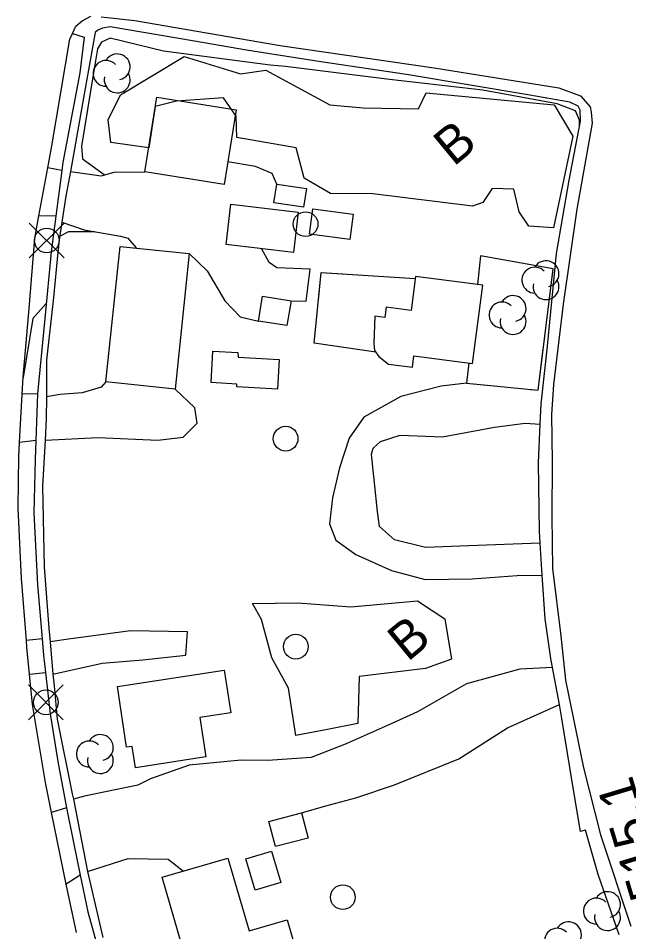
# Model space of a CAD drawing. Extents: x 347059 to 352153, y 6073752 to 6078601.
# Drawn here: x 348444.1 to 348518.2, y 6074824 to 6074934.7 of the extents above; entities that cross this region are included whole.
import ezdxf

# ---------------------------------------------------------------- set-up
doc = ezdxf.new("R2010")
doc.units = 0
for name, color, linetype in [('Level 19', 7, 'Continuous'), ('Level 2', 7, 'Continuous'), ('Level 21', 7, 'Continuous'), ('Level 22', 7, 'Continuous'), ('Level 3', 7, 'Continuous'), ('Level 31', 7, 'Continuous'), ('Level 36', 7, 'Continuous'), ('Level 37', 7, 'Continuous'), ('Level 44', 7, 'Continuous')]:
    doc.layers.add(name, color=color, linetype=linetype)

msp = doc.modelspace()

# ---------------------------------------------------------------- linework, layer by layer
at = {"layer": 'Level 19'}
for points in [[(348475.47, 6074914.61), (348474.93, 6074915.88), (348472.92, 6074916.76), (348469.54, 6074917.3)], [(348449.4, 6074916.24), (348447.72, 6074916.58)], [(348450.45, 6074916.13), (348454.17, 6074915.63), (348455.77, 6074916.06), (348459.5, 6074916.09)], [(348448.69, 6074910.74), (348446.64, 6074910.76)], [(348449.41, 6074909.99), (348452.13, 6074909.06), (348456.53, 6074908.29), (348457.41, 6074908.06), (348458.41, 6074906.87)], [(348477.21, 6074900.48), (348479.05, 6074900.44), (348479.52, 6074904.29), (348475.48, 6074904.45), (348474.55, 6074905.1), (348473.61, 6074906.79)], [(348464.84, 6074906.2), (348467.03, 6074904.12), (348469.2, 6074900.45), (348471.03, 6074898.52), (348473.25, 6074898.01)], [(348454.77, 6074890.64), (348454.18, 6074890), (348451.9, 6074889.31), (348449.22, 6074889.1), (348447.54, 6074888.82)], [(348498.49, 6074890.5), (348495.42, 6074890.12), (348490.51, 6074888.89), (348486.02, 6074886.35), (348484.27, 6074883.84), (348483.08, 6074880.23), (348482.22, 6074876.58), (348481.89, 6074873.46), (348482.65, 6074871.47), (348485.08, 6074869.73), (348489.41, 6074867.79), (348493.49, 6074866.68), (348499.19, 6074866.78), (348504.64, 6074867.19), (348507.68, 6074867.24)], [(348446.47, 6074889.19), (348444.61, 6074889.15)], [(348447.38, 6074883.6), (348453.81, 6074883.92), (348461.07, 6074883.59), (348464.14, 6074883.96), (348465.81, 6074885.66), (348465.56, 6074887.48), (348463.14, 6074889.77)], [(348507.43, 6074871.12), (348498.71, 6074870.76), (348493.53, 6074870.58), (348489.77, 6074871.49), (348487.95, 6074873.13), (348487.71, 6074874.95), (348486.95, 6074881.89), (348487.17, 6074882.61), (348488.07, 6074883.43), (348490.43, 6074884.2), (348495.58, 6074883.98), (348501.87, 6074885.17), (348505.61, 6074885.65), (348507.43, 6074885.53)], [(348446.28, 6074883.56), (348444.3, 6074883.31)], [(348448.34, 6074855.24), (348454.32, 6074856.54), (348459.23, 6074856.95), (348464.45, 6074857.54), (348464.66, 6074860.37), (348457.74, 6074860.47), (348450.24, 6074859.47), (348447.98, 6074859.16)], [(348447.02, 6074859.49), (348445.11, 6074859.31)], [(348508.92, 6074856.04), (348504.97, 6074855.83), (348498.5, 6074854.04), (348492.53, 6074850.65), (348488.98, 6074849.05), (348483.9, 6074846.77), (348479.65, 6074845.11), (348474.38, 6074844.77), (348471.18, 6074844.81), (348464.86, 6074844.2), (348460.16, 6074842.54), (348458.65, 6074841.78), (348452.18, 6074840.45), (348450.81, 6074840.06)], [(348445.5, 6074855.22), (348447.43, 6074855.43)], [(348478.47, 6074838.42), (348481.41, 6074839.29), (348485.06, 6074840.23), (348489.74, 6074841.83), (348497.56, 6074844.97), (348503.44, 6074848.74), (348509.75, 6074851.53)], [(348450, 6074839.04), (348448.18, 6074838.47)], [(348452.52, 6074831.31), (348457.45, 6074832.87), (348462.32, 6074832.8), (348464.15, 6074831.37)], [(348451.63, 6074830.86), (348449.93, 6074829.76)]]:
    msp.add_lwpolyline(points, dxfattribs=at)
at = {"layer": 'Level 2'}
for points in [[(348512.2, 6074921.6), (348512.21, 6074922.34), (348511.7, 6074923.5), (348509.48, 6074924.35), (348500.45, 6074925.99), (348489.13, 6074927.29), (348476.52, 6074928.88), (348474.67, 6074929.04), (348461.74, 6074930.74), (348455.26, 6074932.3), (348454.22, 6074931.82), (348453.72, 6074931), (348453.27, 6074928.08), (348451.78, 6074919.21), (348451.78, 6074919.21), (348451.94, 6074917.66), (348454.56, 6074915.78), (348454.55, 6074915.73)], [(348453.39, 6074908.84), (348453.39, 6074908.81), (348450.23, 6074908.81), (348449.12, 6074908.25), (348448.95, 6074906.72)], [(348447.52, 6074900.15), (348445.91, 6074898.31), (348444.72, 6074891.18)]]:
    msp.add_lwpolyline(points, dxfattribs=at)
at = {"layer": 'Level 21'}
for points in [[(348451.2, 6074823.91), (348449.93, 6074829.76), (348448.18, 6074838.47), (348447.45, 6074842.09), (348445.85, 6074851.56), (348445.5, 6074855.22), (348445.18, 6074858.5), (348445.11, 6074859.31), (348444.54, 6074866.82), (348444.13, 6074875.33), (348444.21, 6074881.63), (348444.3, 6074883.31), (348444.61, 6074889.15), (348444.72, 6074891.2), (348445.44, 6074899.53), (348446.13, 6074908.06), (348446.64, 6074910.76), (348447.72, 6074916.58), (348448.22, 6074919.26), (348450.38, 6074932.17), (348450.69, 6074932.85), (348451.1, 6074933.74), (348451.9, 6074934.4), (348452.93, 6074934.97)], [(348454.2, 6074934.89), (348458.26, 6074934.44), (348475.91, 6074931.42), (348494.57, 6074928.71), (348509.68, 6074926.28), (348512.3, 6074925.31), (348513.49, 6074923.97), (348513.59, 6074923.31), (348513.72, 6074921.98), (348511.87, 6074911.58), (348510.2, 6074900.07), (348509.02, 6074890.31), (348508.81, 6074886.68), (348508.87, 6074880.95), (348508.83, 6074874.33), (348508.91, 6074868.02), (348509.93, 6074859.87), (348510.51, 6074854.49), (348512.69, 6074843.87), (348514.73, 6074835.74), (348518.4, 6074824.7)]]:
    msp.add_lwpolyline(points, dxfattribs=at)
at = {"layer": 'Level 22'}
for points in [[(348517.01, 6074823.62), (348514.44, 6074830.93), (348512.92, 6074836.34), (348512.33, 6074836.15), (348511.34, 6074841.93), (348510.06, 6074849.86), (348509.75, 6074851.53), (348508.92, 6074856.04), (348508.72, 6074857.14), (348508.01, 6074861.94), (348507.68, 6074867.24), (348507.43, 6074871.12), (348507.34, 6074872.56), (348507.2, 6074880.84), (348507.43, 6074885.53), (348507.56, 6074887.97), (348508.32, 6074894.98), (348509.39, 6074906.22), (348510.94, 6074915.09), (348512.33, 6074922.25), (348512.29, 6074923.56), (348512.04, 6074924.04), (348511.02, 6074924.54), (348506.18, 6074925.38), (348491.23, 6074927.88), (348480.84, 6074929.43), (348471.82, 6074930.86), (348465.52, 6074931.92), (348455.27, 6074933.67), (348454.35, 6074933.5), (348453.79, 6074933.27), (348453.44, 6074932.97), (348452.06, 6074925.07), (348450.45, 6074916.13)], [(348450.69, 6074932.85), (348452.14, 6074932.4), (348451.58, 6074928.11), (348449.52, 6074917.24), (348449.4, 6074916.24), (348448.69, 6074910.74), (348448.12, 6074906.39), (348447.35, 6074898.32), (348446.47, 6074889.19), (348446.28, 6074883.56), (348446.2, 6074881.23), (348446.02, 6074874.78), (348446.45, 6074866.07), (348447.02, 6074859.49), (348447.19, 6074857.53), (348447.43, 6074855.43), (348448.02, 6074850.42), (348448.92, 6074844.65), (348450, 6074839.04), (348450.81, 6074834.82), (348451.63, 6074830.86), (348452.55, 6074826.44), (348455.38, 6074816.21)], [(348450.45, 6074916.13), (348449.91, 6074913.15), (348449.41, 6074909.99), (348449.04, 6074907.62), (348448.42, 6074900.88), (348447.56, 6074893.26), (348447.54, 6074888.82), (348447.53, 6074886.18), (348447.38, 6074883.6), (348447.07, 6074878), (348447.28, 6074868.2), (348447.83, 6074860.78), (348447.98, 6074859.16), (348448.34, 6074855.24), (348448.47, 6074853.81), (348448.84, 6074849.77), (348450.67, 6074840.73), (348450.81, 6074840.06), (348452.52, 6074831.31), (348454.37, 6074823.33)]]:
    msp.add_lwpolyline(points, dxfattribs=at)
at = {"layer": 'Level 31'}
for points in [[(348459.5, 6074916.09), (348460.94, 6074925.14), (348470.54, 6074923.62), (348469.1, 6074914.56), (348459.5, 6074916.09)], [(348475.47, 6074914.61), (348479.07, 6074914.08), (348478.73, 6074911.8), (348475.14, 6074912.33), (348475.47, 6074914.61)], [(348477.5, 6074906.34), (348469.36, 6074907.28), (348469.92, 6074912.16), (348478.06, 6074911.22), (348477.5, 6074906.34)], [(348479.86, 6074911.6), (348484.74, 6074910.96), (348484.34, 6074907.89), (348479.46, 6074908.54), (348479.86, 6074911.6)], [(348454.77, 6074890.64), (348456.47, 6074907.07), (348464.84, 6074906.2), (348463.14, 6074889.77), (348454.77, 6074890.64)], [(348487.23, 6074895.3), (348487.35, 6074894.43), (348487.86, 6074893.73), (348489.02, 6074892.8), (348491.92, 6074892.42), (348492.1, 6074893.82), (348499.22, 6074892.89), (348500.46, 6074902.35), (348492.31, 6074903.42), (348491.77, 6074899.3), (348488.74, 6074899.7), (348488.58, 6074898.46), (348487.37, 6074898.62), (348487.23, 6074895.3)], [(348473.74, 6074901.04), (348477.21, 6074900.48), (348476.72, 6074897.46), (348473.25, 6074898.01), (348473.74, 6074901.04)], [(348470.79, 6074893.62), (348475.75, 6074893.34), (348475.55, 6074889.78), (348470.63, 6074890.06), (348470.65, 6074890.37), (348467.51, 6074890.55), (348467.73, 6074894.38), (348470.74, 6074894.2), (348470.79, 6074893.62)], [(348456.15, 6074853.74), (348469.12, 6074855.71), (348469.9, 6074850.56), (348466.13, 6074849.99), (348466.86, 6074845.19), (348458.34, 6074843.89), (348457.95, 6074846.48), (348457.27, 6074846.38), (348456.15, 6074853.74)], [(348474.53, 6074837.38), (348478.47, 6074838.42), (348479.27, 6074835.37), (348475.33, 6074834.34), (348474.53, 6074837.38)], [(348474.85, 6074833.76), (348475.98, 6074829.98), (348472.85, 6074829.05), (348471.72, 6074832.83), (348474.85, 6074833.76)], [(348480.91, 6074811.11), (348468.37, 6074807.47), (348466.84, 6074812.75), (348466.1, 6074815.3), (348464.17, 6074814.75), (348463.09, 6074818.48), (348464.94, 6074819.02), (348461.57, 6074830.63), (348469.56, 6074832.94), (348472.12, 6074824.13), (348476.74, 6074825.47), (348477.84, 6074821.69), (348473.27, 6074820.37), (348474.65, 6074815.59), (348479.42, 6074816.97), (348479.24, 6074817.6), (348483.13, 6074818.73), (348484.55, 6074813.82), (348480.47, 6074812.63), (348480.91, 6074811.11)]]:
    msp.add_lwpolyline(points, dxfattribs=at)
at = {"layer": 'Level 36'}
for p, q in [((348449.7, 6074905.66), (348445.47, 6074909.89)), ((348445.47, 6074905.66), (348449.7, 6074909.89)), ((348449.59, 6074849.69), (348445.36, 6074853.92)), ((348445.36, 6074849.69), (348449.59, 6074853.92))]:
    msp.add_line(p, q, dxfattribs=at)
for centre in [(348478.97, 6074909.76), (348447.59, 6074907.78), (348476.55, 6074883.76), (348477.79, 6074858.56), (348447.48, 6074851.81), (348483.49, 6074828.2)]:
    msp.add_circle(centre, 1.5, dxfattribs=at)
at = {"layer": 'Level 37'}
for points in [[(348498.77, 6074892.94), (348498.49, 6074890.5), (348507.17, 6074889.63), (348509.01, 6074904.34), (348500.18, 6074905.92), (348499.84, 6074902.44)], [(348502.88, 6074905.44), (348500.18, 6074905.92), (348499.84, 6074902.44)], [(348487.48, 6074894.25), (348480, 6074895.32), (348480.86, 6074903.91), (348492.28, 6074903.16)], [(348480.52, 6074900.55), (348480.86, 6074903.91), (348483.48, 6074903.74)], [(348487.48, 6074894.25), (348480, 6074895.32), (348480.12, 6074896.57)], [(348506.23, 6074889.72), (348507.17, 6074889.63), (348507.8, 6074894.64)], [(348498.77, 6074892.94), (348498.49, 6074890.5), (348502.25, 6074890.12)]]:
    msp.add_lwpolyline(points, dxfattribs=at)
at = {"layer": 'Level 44'}
for points in [[(348499.21, 6074911.93), (348487.14, 6074913.43), (348481.99, 6074913.49), (348478.79, 6074915.33), (348477.82, 6074919.02), (348470.64, 6074920.24), (348470.55, 6074922.86), (348469.03, 6074925.05), (348463.34, 6074924.66), (348460.74, 6074924), (348459.96, 6074918.99), (348455.35, 6074919.66), (348455.03, 6074922.38), (348456.53, 6074925.44), (348464.25, 6074930.06), (348471.1, 6074927.97), (348474.17, 6074928.43), (348481.9, 6074924.21), (348485.96, 6074923.84), (348492.67, 6074923.73), (348493.59, 6074925.69), (348509.1, 6074924.21), (348511.37, 6074920.4), (348509.05, 6074909.32), (348506.04, 6074909.51), (348504.88, 6074911.25), (348504.23, 6074914.01), (348501.62, 6074914.09), (348500.48, 6074912.39), (348499.21, 6074911.93)], [(348493.52, 6074855.93), (348485.49, 6074854.94), (348485.29, 6074849.24), (348481.62, 6074848.53), (348477.79, 6074847.79), (348476.92, 6074853.51), (348474.89, 6074857.21), (348473.64, 6074861.87), (348472.54, 6074863.78), (348478.03, 6074863.88), (348484.46, 6074863.38), (348492.55, 6074864.12), (348495.88, 6074861.94), (348496.66, 6074857.04), (348493.52, 6074855.93)]]:
    msp.add_lwpolyline(points, dxfattribs=at)
for centre, start, end in [((348456.13, 6074928.81), 282.2692, 149.7263), ((348454.78, 6074928.03), 44.1154, 269.804), ((348456.13, 6074927.24), 166.9369, 29.6212), ((348508.13, 6074903.75), 282.2692, 149.7263), ((348506.78, 6074902.97), 44.1154, 269.804), ((348508.13, 6074902.18), 166.9369, 29.6212), ((348502.79, 6074898.75), 44.1154, 269.804), ((348504.14, 6074899.53), 282.2692, 149.7263), ((348504.14, 6074897.96), 166.9369, 29.6212), ((348452.74, 6074845.55), 44.1154, 269.804), ((348454.09, 6074846.33), 282.2692, 149.7263), ((348454.09, 6074844.76), 166.9369, 29.6212), ((348515.59, 6074827.3), 282.2692, 149.7263), ((348514.24, 6074826.52), 44.1154, 269.804), ((348515.59, 6074825.73), 166.9369, 29.6212), ((348510.85, 6074823.64), 282.2692, 149.7263), ((348509.5, 6074822.86), 44.1154, 269.804)]:
    msp.add_arc(centre, 1.57, start, end, dxfattribs=at)

# ---------------------------------------------------------------- texts
at = {"layer": 'Level 3'}
msp.add_text('515,1', height=4.5, rotation=106.8207, dxfattribs=at).set_placement((348522.87, 6074828.67))
at = {"layer": 'Level 44'}
for p in [(348496.92, 6074916.66), (348491.34, 6074856.64)]:
    msp.add_text('B', height=4.5, rotation=39.568, dxfattribs=at).set_placement(p)

doc.saveas('drawing.dxf')
